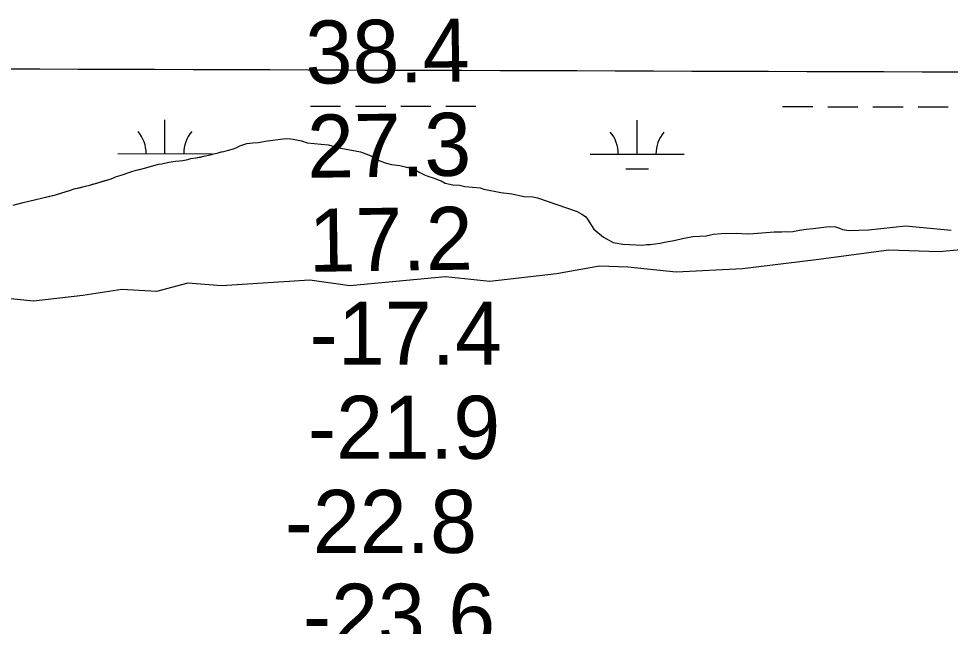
# Model space of a CAD drawing. Extents: x 3148686 to 3186545, y 916144 to 941516.
# Drawn here: x 3166358 to 3167348, y 933042 to 933688 of the extents above; entities that cross this region are included whole.
import ezdxf

# ---------------------------------------------------------------- set-up
doc = ezdxf.new("R2010")
doc.units = 0
for name, color, linetype in [('V-GRID-MAJR', 7, 'Continuous'), ('V-RIVR-EDGE', 7, 'Continuous'), ('V-RIVR-RANG', 7, 'Continuous'), ('V-SITE-VEGE', 7, 'Continuous'), ('V-WETL-SWMP', 7, 'Continuous')]:
    doc.layers.add(name, color=color, linetype=linetype)

msp = doc.modelspace()

# ---------------------------------------------------------------- linework, layer by layer
at = {"layer": 'V-GRID-MAJR'}
msp.add_spline([(3152965.56, 933679.68), (3155575.1, 933670.47), (3160794.17, 933652.63), (3166013.25, 933635.55), (3171232.32, 933619.23), (3176451.4, 933603.67), (3181670.49, 933588.87), (3184280.03, 933581.75)], degree=3, dxfattribs=at)
at = {"layer": 'V-RIVR-EDGE'}
msp.add_lwpolyline([(3167423.87, 933447.96), (3167336.21, 933439.88), (3167282.79, 933441.56), (3167205.49, 933431.38), (3167127.16, 933421.72), (3167056.61, 933418.27), (3167005.28, 933423.58), (3166975.21, 933424.69), (3166929.55, 933416.51), (3166858.48, 933408.38), (3166811.29, 933413.17), (3166709.62, 933403.57), (3166667.11, 933409.89), (3166573.22, 933403.9), (3166537.44, 933406.59), (3166504.23, 933397.85), (3166467.41, 933400.02), (3166425.91, 933393.38), (3166373.51, 933387.28), (3166342.4, 933390.47)], dxfattribs=at)
at = {"layer": 'V-SITE-VEGE'}
for p, q in [((3166612.16, 933556.27), (3166622.24, 933557.82)), ((3166622.24, 933557.82), (3166638.91, 933560.04)), ((3166638.91, 933560.04), (3166642.39, 933560.37)), ((3166642.39, 933560.37), (3166646.59, 933560.15)), ((3166646.59, 933560.15), (3166649.7, 933559.75)), ((3166649.7, 933559.75), (3166654.99, 933558.78)), ((3166654.99, 933558.78), (3166658.28, 933558.02)), ((3166658.28, 933558.02), (3166664.29, 933555.77)), ((3166575.66, 933546.75), (3166580.8, 933548.16)), ((3166580.8, 933548.16), (3166586.12, 933549.39)), ((3166586.12, 933549.39), (3166589.61, 933550.82)), ((3166589.61, 933550.82), (3166592.91, 933552.44)), ((3166592.91, 933552.44), (3166596.95, 933554.04)), ((3166596.95, 933554.04), (3166600.44, 933554.93)), ((3166600.44, 933554.93), (3166606.67, 933555.78)), ((3166606.67, 933555.78), (3166612.16, 933556.27)), ((3166664.29, 933555.77), (3166686.59, 933553.72)), ((3166686.59, 933553.72), (3166700.28, 933550.11)), ((3166700.28, 933550.11), (3166721.1, 933546.06)), ((3166532.17, 933537.12), (3166537.48, 933538.06)), ((3166537.48, 933538.06), (3166540.83, 933539.01)), ((3166540.83, 933539.01), (3166545.95, 933539.76)), ((3166545.95, 933539.76), (3166554.6, 933541.46)), ((3166554.6, 933541.46), (3166561.29, 933542.98)), ((3166561.29, 933542.98), (3166565.23, 933544.13)), ((3166565.23, 933544.13), (3166568.77, 933544.89)), ((3166568.77, 933544.89), (3166573.35, 933546.27)), ((3166573.35, 933546.27), (3166575.66, 933546.75)), ((3166721.1, 933546.06), (3166732.58, 933541.93)), ((3166732.58, 933541.93), (3166739.85, 933537.47)), ((3166482.78, 933526.7), (3166491.44, 933528.79)), ((3166491.44, 933528.79), (3166497.74, 933530.71)), ((3166497.74, 933530.71), (3166506.21, 933533)), ((3166506.21, 933533), (3166509.75, 933533.56)), ((3166509.75, 933533.56), (3166517.42, 933535.27)), ((3166517.42, 933535.27), (3166524.31, 933536.2)), ((3166524.31, 933536.2), (3166528.63, 933536.56)), ((3166528.63, 933536.56), (3166532.17, 933537.12)), ((3166739.85, 933537.47), (3166747.33, 933534.65)), ((3166747.33, 933534.65), (3166754.08, 933532.75)), ((3166754.08, 933532.75), (3166763.03, 933531.57)), ((3166763.03, 933531.57), (3166768.51, 933530.42)), ((3166768.51, 933530.42), (3166776.9, 933528.14)), ((3166776.9, 933528.14), (3166780.55, 933526.46)), ((3166455.99, 933517.67), (3166461.71, 933519.98)), ((3166461.71, 933519.98), (3166466.83, 933521.51)), ((3166466.83, 933521.51), (3166470.96, 933522.86)), ((3166470.96, 933522.86), (3166474.71, 933524.2)), ((3166474.71, 933524.2), (3166478.05, 933525.16)), ((3166478.05, 933525.16), (3166482.78, 933526.7)), ((3166780.55, 933526.46), (3166784, 933524.41)), ((3166784, 933524.41), (3166789.28, 933521.8)), ((3166789.28, 933521.8), (3166792.74, 933520.3)), ((3166792.74, 933520.3), (3166799.49, 933518.22)), ((3166799.49, 933518.22), (3166803.68, 933516.53)), ((3166416.81, 933506.77), (3166433.35, 933510.77)), ((3166433.35, 933510.77), (3166455.99, 933517.67)), ((3166803.68, 933516.53), (3166806.78, 933515.23)), ((3166806.78, 933515.23), (3166811.15, 933512.81)), ((3166811.15, 933512.81), (3166819.36, 933511.08)), ((3166819.36, 933511.08), (3166826.49, 933510.64)), ((3166826.49, 933510.64), (3166831.84, 933509.29)), ((3166831.84, 933509.29), (3166848.35, 933507.85)), ((3166848.35, 933507.85), (3166852.36, 933506.53)), ((3166381.97, 933496.83), (3166396.73, 933500.64)), ((3166396.73, 933500.64), (3166412.88, 933505.43)), ((3166412.88, 933505.43), (3166416.81, 933506.77)), ((3166852.36, 933506.53), (3166870.33, 933503.08)), ((3166870.33, 933503.08), (3166882.02, 933501.68)), ((3166882.02, 933501.68), (3166894.98, 933498.82)), ((3166894.98, 933498.82), (3166904.13, 933498.54)), ((3166904.13, 933498.54), (3166909.42, 933497.4)), ((3166351.85, 933489.6), (3166362.48, 933492.46)), ((3166362.48, 933492.46), (3166375.87, 933495.7)), ((3166375.87, 933495.7), (3166381.97, 933496.83)), ((3166909.42, 933497.4), (3166951.36, 933482.9)), ((3166951.36, 933482.9), (3166956.45, 933480.1)), ((3166956.45, 933480.1), (3166960.27, 933477.51)), ((3166960.27, 933477.51), (3166962.44, 933474.74)), ((3166962.44, 933474.74), (3166969.1, 933464.06)), ((3166969.1, 933464.06), (3166979.44, 933455.36)), ((3167093.27, 933458.1), (3167096.38, 933458.62)), ((3167096.38, 933458.62), (3167104.44, 933459.45)), ((3167104.44, 933459.45), (3167120.9, 933459.66)), ((3167120.9, 933459.66), (3167132.06, 933459.18)), ((3167132.06, 933459.18), (3167138.83, 933459.48)), ((3167138.83, 933459.48), (3167160.98, 933461.1)), ((3167160.98, 933461.1), (3167168.85, 933461.02)), ((3167168.85, 933461.02), (3167172.51, 933461.35)), ((3167172.51, 933461.35), (3167175.98, 933461.13)), ((3167175.98, 933461.13), (3167180.56, 933461.64)), ((3167180.56, 933461.64), (3167187.71, 933463.03)), ((3167187.71, 933463.03), (3167194.85, 933464.06)), ((3167194.85, 933464.06), (3167202.18, 933464.72)), ((3167202.18, 933464.72), (3167216.47, 933466.59)), ((3167216.47, 933466.59), (3167221.22, 933466.73)), ((3167221.22, 933466.73), (3167225.98, 933466.32)), ((3167225.98, 933466.32), (3167230.17, 933464.99)), ((3167230.17, 933464.99), (3167233.45, 933463.68)), ((3167233.45, 933463.68), (3167240.58, 933462.7)), ((3167240.58, 933462.7), (3167261.26, 933463.41)), ((3167261.26, 933463.41), (3167300.27, 933467.42)), ((3167300.27, 933467.42), (3167349.06, 933463.05)), ((3166979.44, 933455.36), (3166989.64, 933449.96)), ((3166989.64, 933449.96), (3166999.86, 933448.03)), ((3167028.95, 933447.75), (3167039.75, 933449.11)), ((3167039.75, 933449.11), (3167044.16, 933450.16)), ((3167044.16, 933450.16), (3167050.39, 933451.2)), ((3167050.39, 933451.2), (3167054.6, 933452.07)), ((3167054.6, 933452.07), (3167064.87, 933454.53)), ((3167064.87, 933454.53), (3167070.73, 933455.57)), ((3167070.73, 933455.57), (3167074.4, 933456.09)), ((3167074.4, 933456.09), (3167088.5, 933457.05)), ((3167088.5, 933457.05), (3167093.27, 933458.1)), ((3166999.86, 933448.03), (3167021.26, 933447.09)), ((3167021.26, 933447.09), (3167025.11, 933447.6)), ((3167025.11, 933447.6), (3167028.95, 933447.75))]:
    msp.add_line(p, q, dxfattribs=at)
at = {"layer": 'V-WETL-SWMP'}
for p, q in [((3166667.87, 933594.83), (3166699.87, 933594.8)), ((3166715.87, 933594.78), (3166747.87, 933594.75)), ((3166763.87, 933594.73), (3166795.87, 933594.7)), ((3166811.87, 933594.68), (3166843.87, 933594.65)), ((3167169.78, 933594.3), (3167201.78, 933594.27)), ((3167217.78, 933594.25), (3167249.78, 933594.22)), ((3167265.78, 933594.2), (3167297.78, 933594.17)), ((3167313.78, 933594.15), (3167345.78, 933594.12)), ((3166513.23, 933544.25), (3166513.27, 933580.25)), ((3167015.13, 933543.72), (3167015.17, 933579.72)), ((3166612.16, 933556.27), (3166622.24, 933557.82)), ((3166612.16, 933556.27), (3166622.24, 933557.82)), ((3166622.24, 933557.82), (3166638.91, 933560.04)), ((3166622.24, 933557.82), (3166638.91, 933560.04)), ((3166638.91, 933560.04), (3166642.39, 933560.37)), ((3166638.91, 933560.04), (3166642.39, 933560.37)), ((3166642.39, 933560.37), (3166646.59, 933560.15)), ((3166642.39, 933560.37), (3166646.59, 933560.15)), ((3166646.59, 933560.15), (3166649.7, 933559.75)), ((3166646.59, 933560.15), (3166649.7, 933559.75)), ((3166649.7, 933559.75), (3166654.99, 933558.78)), ((3166649.7, 933559.75), (3166654.99, 933558.78)), ((3166654.99, 933558.78), (3166658.28, 933558.02)), ((3166654.99, 933558.78), (3166658.28, 933558.02)), ((3166658.28, 933558.02), (3166664.29, 933555.77)), ((3166658.28, 933558.02), (3166664.29, 933555.77)), ((3166575.66, 933546.75), (3166580.8, 933548.16)), ((3166575.66, 933546.75), (3166580.8, 933548.16)), ((3166580.8, 933548.16), (3166586.11, 933549.39)), ((3166580.8, 933548.16), (3166586.11, 933549.39)), ((3166586.11, 933549.39), (3166589.6, 933550.82)), ((3166586.11, 933549.39), (3166589.6, 933550.82)), ((3166589.6, 933550.82), (3166592.91, 933552.44)), ((3166589.6, 933550.82), (3166592.91, 933552.44)), ((3166592.91, 933552.44), (3166596.95, 933554.04)), ((3166592.91, 933552.44), (3166596.95, 933554.04)), ((3166596.95, 933554.04), (3166600.44, 933554.92)), ((3166596.95, 933554.04), (3166600.44, 933554.92)), ((3166600.44, 933554.92), (3166606.67, 933555.78)), ((3166600.44, 933554.92), (3166606.67, 933555.78)), ((3166606.67, 933555.78), (3166612.16, 933556.27)), ((3166606.67, 933555.78), (3166612.16, 933556.27)), ((3166664.29, 933555.77), (3166686.59, 933553.72)), ((3166664.29, 933555.77), (3166686.59, 933553.72)), ((3166686.59, 933553.72), (3166700.28, 933550.11)), ((3166686.59, 933553.72), (3166700.28, 933550.11)), ((3166700.28, 933550.11), (3166721.1, 933546.06)), ((3166700.28, 933550.11), (3166721.1, 933546.06)), ((3166463.23, 933544.3), (3166563.23, 933544.2)), ((3166532.17, 933537.12), (3166537.48, 933538.06)), ((3166532.17, 933537.12), (3166537.48, 933538.06)), ((3166537.48, 933538.06), (3166540.83, 933539.02)), ((3166537.48, 933538.06), (3166540.83, 933539.02)), ((3166540.83, 933539.02), (3166545.95, 933539.76)), ((3166540.83, 933539.02), (3166545.95, 933539.76)), ((3166545.95, 933539.76), (3166550.67, 933540.71)), ((3166545.95, 933539.76), (3166550.67, 933540.71)), ((3166550.67, 933540.71), (3166554.6, 933541.46)), ((3166550.67, 933540.71), (3166554.6, 933541.46)), ((3166554.6, 933541.46), (3166561.29, 933542.98)), ((3166554.6, 933541.46), (3166561.29, 933542.98)), ((3166561.29, 933542.98), (3166565.23, 933544.13)), ((3166561.29, 933542.98), (3166565.23, 933544.13)), ((3166565.23, 933544.13), (3166568.77, 933544.89)), ((3166565.23, 933544.13), (3166568.77, 933544.89)), ((3166568.77, 933544.89), (3166573.15, 933546.29)), ((3166568.77, 933544.89), (3166573.15, 933546.29)), ((3166573.15, 933546.29), (3166575.66, 933546.75)), ((3166573.15, 933546.29), (3166575.66, 933546.75)), ((3166721.1, 933546.06), (3166732.58, 933541.93)), ((3166721.1, 933546.06), (3166732.58, 933541.93)), ((3166732.58, 933541.93), (3166739.85, 933537.47)), ((3166732.58, 933541.93), (3166739.85, 933537.47)), ((3166965.13, 933543.78), (3167065.13, 933543.67)), ((3166486.13, 933527.46), (3166491.44, 933528.79)), ((3166486.13, 933527.46), (3166491.44, 933528.79)), ((3166491.44, 933528.79), (3166497.74, 933530.71)), ((3166491.44, 933528.79), (3166497.74, 933530.71)), ((3166497.74, 933530.71), (3166501.29, 933531.66)), ((3166497.74, 933530.71), (3166501.29, 933531.66)), ((3166501.29, 933531.66), (3166506.21, 933533)), ((3166501.29, 933531.66), (3166506.21, 933533)), ((3166506.21, 933533), (3166509.75, 933533.56)), ((3166506.21, 933533), (3166509.75, 933533.56)), ((3166509.75, 933533.56), (3166517.42, 933535.27)), ((3166509.75, 933533.56), (3166517.42, 933535.27)), ((3166517.42, 933535.27), (3166524.31, 933536.2)), ((3166517.42, 933535.27), (3166524.31, 933536.2)), ((3166524.31, 933536.2), (3166528.63, 933536.56)), ((3166524.31, 933536.2), (3166528.63, 933536.56)), ((3166528.63, 933536.56), (3166532.17, 933537.12)), ((3166528.63, 933536.56), (3166532.17, 933537.12)), ((3166739.85, 933537.47), (3166747.33, 933534.65)), ((3166739.85, 933537.47), (3166747.33, 933534.65)), ((3166747.33, 933534.65), (3166754.08, 933532.75)), ((3166747.33, 933534.65), (3166754.08, 933532.75)), ((3166754.08, 933532.75), (3166763.03, 933531.57)), ((3166754.08, 933532.75), (3166763.03, 933531.57)), ((3166763.03, 933531.57), (3166768.51, 933530.42)), ((3166763.03, 933531.57), (3166768.51, 933530.42)), ((3166768.51, 933530.42), (3166776.9, 933528.14)), ((3166768.51, 933530.42), (3166776.9, 933528.14)), ((3166776.9, 933528.14), (3166780.54, 933526.46)), ((3166776.9, 933528.14), (3166780.54, 933526.46)), ((3167003.12, 933528.3), (3167027.12, 933528.28)), ((3166455.99, 933517.67), (3166461.71, 933519.98)), ((3166455.99, 933517.67), (3166461.71, 933519.98)), ((3166461.71, 933519.98), (3166466.83, 933521.51)), ((3166461.71, 933519.98), (3166466.83, 933521.51)), ((3166466.83, 933521.51), (3166470.97, 933522.86)), ((3166466.83, 933521.51), (3166470.97, 933522.86)), ((3166470.97, 933522.86), (3166474.71, 933524.2)), ((3166470.97, 933522.86), (3166474.71, 933524.2)), ((3166474.71, 933524.2), (3166478.06, 933525.16)), ((3166474.71, 933524.2), (3166478.06, 933525.16)), ((3166478.06, 933525.16), (3166482.78, 933526.7)), ((3166478.06, 933525.16), (3166482.78, 933526.7)), ((3166482.78, 933526.7), (3166486.13, 933527.46)), ((3166482.78, 933526.7), (3166486.13, 933527.46)), ((3166780.54, 933526.46), (3166784, 933524.41)), ((3166780.54, 933526.46), (3166784, 933524.41)), ((3166784, 933524.41), (3166789.28, 933521.8)), ((3166784, 933524.41), (3166789.28, 933521.8)), ((3166789.28, 933521.8), (3166792.74, 933520.3)), ((3166789.28, 933521.8), (3166792.74, 933520.3)), ((3166792.74, 933520.3), (3166799.49, 933518.22)), ((3166792.74, 933520.3), (3166799.49, 933518.22)), ((3166799.49, 933518.22), (3166803.68, 933516.54)), ((3166799.49, 933518.22), (3166803.68, 933516.54)), ((3166416.82, 933506.77), (3166422.13, 933508.11)), ((3166416.82, 933506.77), (3166422.13, 933508.11)), ((3166422.13, 933508.11), (3166428.82, 933509.63)), ((3166422.13, 933508.11), (3166428.82, 933509.63)), ((3166428.82, 933509.63), (3166433.35, 933510.77)), ((3166428.82, 933509.63), (3166433.35, 933510.77)), ((3166433.35, 933510.77), (3166436.3, 933511.73)), ((3166433.35, 933510.77), (3166436.3, 933511.73)), ((3166436.3, 933511.73), (3166440.83, 933513.07)), ((3166436.3, 933511.73), (3166440.83, 933513.07)), ((3166440.83, 933513.07), (3166447.13, 933514.99)), ((3166440.83, 933513.07), (3166447.13, 933514.99)), ((3166447.13, 933514.99), (3166451.07, 933516.14)), ((3166447.13, 933514.99), (3166451.07, 933516.14)), ((3166451.07, 933516.14), (3166455.99, 933517.67)), ((3166451.07, 933516.14), (3166455.99, 933517.67)), ((3166803.68, 933516.54), (3166806.78, 933515.23)), ((3166803.68, 933516.54), (3166806.78, 933515.23)), ((3166806.78, 933515.23), (3166811.15, 933512.8)), ((3166806.78, 933515.23), (3166811.15, 933512.8)), ((3166811.15, 933512.8), (3166819.36, 933511.08)), ((3166811.15, 933512.8), (3166819.36, 933511.08)), ((3166819.36, 933511.08), (3166826.49, 933510.64)), ((3166819.36, 933511.08), (3166826.49, 933510.64)), ((3166826.49, 933510.64), (3166831.84, 933509.29)), ((3166826.49, 933510.64), (3166831.84, 933509.29)), ((3166831.84, 933509.29), (3166848.35, 933507.85)), ((3166831.84, 933509.29), (3166848.35, 933507.85)), ((3166848.35, 933507.85), (3166852.36, 933506.53)), ((3166848.35, 933507.85), (3166852.36, 933506.53)), ((3166381.97, 933496.83), (3166390.63, 933499.12)), ((3166381.97, 933496.83), (3166390.63, 933499.12)), ((3166390.63, 933499.12), (3166396.73, 933500.64)), ((3166390.63, 933499.12), (3166396.73, 933500.64)), ((3166396.73, 933500.64), (3166404.61, 933502.94)), ((3166396.73, 933500.64), (3166404.61, 933502.94)), ((3166404.61, 933502.94), (3166409.53, 933504.47)), ((3166404.61, 933502.94), (3166409.53, 933504.47)), ((3166409.53, 933504.47), (3166412.88, 933505.43)), ((3166409.53, 933504.47), (3166412.88, 933505.43)), ((3166412.88, 933505.43), (3166416.82, 933506.77)), ((3166412.88, 933505.43), (3166416.82, 933506.77)), ((3166852.36, 933506.53), (3166870.33, 933503.08)), ((3166852.36, 933506.53), (3166870.33, 933503.08)), ((3166870.33, 933503.08), (3166882.02, 933501.69)), ((3166870.33, 933503.08), (3166882.02, 933501.69)), ((3166882.02, 933501.69), (3166894.98, 933498.82)), ((3166882.02, 933501.69), (3166894.98, 933498.82)), ((3166894.98, 933498.82), (3166904.13, 933498.54)), ((3166894.98, 933498.82), (3166904.13, 933498.54)), ((3166904.13, 933498.54), (3166909.42, 933497.39)), ((3166904.13, 933498.54), (3166909.42, 933497.39)), ((3166351.85, 933489.6), (3166362.48, 933492.46)), ((3166351.85, 933489.6), (3166362.48, 933492.46)), ((3166362.48, 933492.46), (3166375.87, 933495.7)), ((3166362.48, 933492.46), (3166375.87, 933495.7)), ((3166375.87, 933495.7), (3166381.97, 933496.83)), ((3166375.87, 933495.7), (3166381.97, 933496.83)), ((3166909.42, 933497.39), (3166951.36, 933482.9)), ((3166909.42, 933497.39), (3166951.36, 933482.9)), ((3166951.36, 933482.9), (3166956.45, 933480.1)), ((3166951.36, 933482.9), (3166956.45, 933480.1)), ((3166956.45, 933480.1), (3166960.27, 933477.51)), ((3166956.45, 933480.1), (3166960.27, 933477.51)), ((3166960.27, 933477.51), (3166962.44, 933474.74)), ((3166960.27, 933477.51), (3166962.44, 933474.74)), ((3166962.44, 933474.74), (3166969.1, 933464.06)), ((3166962.44, 933474.74), (3166969.1, 933464.06)), ((3166969.1, 933464.06), (3166979.44, 933455.37)), ((3166969.1, 933464.06), (3166979.44, 933455.37)), ((3167093.26, 933458.1), (3167096.38, 933458.62)), ((3167093.26, 933458.1), (3167096.38, 933458.62)), ((3167096.38, 933458.62), (3167104.43, 933459.45)), ((3167096.38, 933458.62), (3167104.43, 933459.45)), ((3167104.43, 933459.45), (3167120.9, 933459.66)), ((3167104.43, 933459.45), (3167120.9, 933459.66)), ((3167120.9, 933459.66), (3167132.06, 933459.18)), ((3167120.9, 933459.66), (3167132.06, 933459.18)), ((3167132.06, 933459.18), (3167138.83, 933459.48)), ((3167132.06, 933459.18), (3167138.83, 933459.48)), ((3167138.83, 933459.48), (3167160.98, 933461.1)), ((3167138.83, 933459.48), (3167160.98, 933461.1)), ((3167160.98, 933461.1), (3167168.85, 933461.02)), ((3167160.98, 933461.1), (3167168.85, 933461.02)), ((3167168.85, 933461.02), (3167172.51, 933461.35)), ((3167168.85, 933461.02), (3167172.51, 933461.35)), ((3167172.51, 933461.35), (3167175.98, 933461.13)), ((3167172.51, 933461.35), (3167175.98, 933461.13)), ((3167175.98, 933461.13), (3167180.56, 933461.64)), ((3167175.98, 933461.13), (3167180.56, 933461.64)), ((3167180.56, 933461.64), (3167187.71, 933463.03)), ((3167180.56, 933461.64), (3167187.71, 933463.03)), ((3167187.71, 933463.03), (3167194.85, 933464.06)), ((3167187.71, 933463.03), (3167194.85, 933464.06)), ((3167194.85, 933464.06), (3167202.18, 933464.72)), ((3167194.85, 933464.06), (3167202.18, 933464.72)), ((3167202.18, 933464.72), (3167216.47, 933466.59)), ((3167202.18, 933464.72), (3167216.47, 933466.59)), ((3167216.47, 933466.59), (3167221.22, 933466.73)), ((3167216.47, 933466.59), (3167221.22, 933466.73)), ((3167221.22, 933466.73), (3167225.98, 933466.32)), ((3167221.22, 933466.73), (3167225.98, 933466.32)), ((3167225.98, 933466.32), (3167230.17, 933464.99)), ((3167225.98, 933466.32), (3167230.17, 933464.99)), ((3167230.17, 933464.99), (3167233.45, 933463.68)), ((3167230.17, 933464.99), (3167233.45, 933463.68)), ((3167233.45, 933463.68), (3167240.58, 933462.7)), ((3167233.45, 933463.68), (3167240.58, 933462.7)), ((3167240.58, 933462.7), (3167261.26, 933463.41)), ((3167240.58, 933462.7), (3167261.26, 933463.41)), ((3167261.26, 933463.41), (3167300.26, 933467.42)), ((3167261.26, 933463.41), (3167300.26, 933467.42)), ((3167300.26, 933467.42), (3167349.06, 933463.05)), ((3167300.26, 933467.42), (3167349.06, 933463.05)), ((3166979.44, 933455.37), (3166989.64, 933449.96)), ((3166979.44, 933455.37), (3166989.64, 933449.96)), ((3166989.64, 933449.96), (3166999.86, 933448.03)), ((3166989.64, 933449.96), (3166999.86, 933448.03)), ((3167028.95, 933447.75), (3167039.75, 933449.11)), ((3167028.95, 933447.75), (3167039.75, 933449.11)), ((3167039.75, 933449.11), (3167044.16, 933450.16)), ((3167039.75, 933449.11), (3167044.16, 933450.16)), ((3167044.16, 933450.16), (3167050.39, 933451.2)), ((3167044.16, 933450.16), (3167050.39, 933451.2)), ((3167050.39, 933451.2), (3167054.6, 933452.07)), ((3167050.39, 933451.2), (3167054.6, 933452.07)), ((3167054.6, 933452.07), (3167064.87, 933454.53)), ((3167054.6, 933452.07), (3167064.87, 933454.53)), ((3167064.87, 933454.53), (3167070.74, 933455.57)), ((3167064.87, 933454.53), (3167070.74, 933455.57)), ((3167070.74, 933455.57), (3167074.4, 933456.09)), ((3167070.74, 933455.57), (3167074.4, 933456.09)), ((3167074.4, 933456.09), (3167088.5, 933457.05)), ((3167074.4, 933456.09), (3167088.5, 933457.05)), ((3167088.5, 933457.05), (3167093.26, 933458.1)), ((3167088.5, 933457.05), (3167093.26, 933458.1)), ((3166999.86, 933448.03), (3167021.26, 933447.09)), ((3166999.86, 933448.03), (3167021.26, 933447.09)), ((3167021.26, 933447.09), (3167025.1, 933447.6)), ((3167021.26, 933447.09), (3167025.1, 933447.6)), ((3167025.1, 933447.6), (3167028.95, 933447.75)), ((3167025.1, 933447.6), (3167028.95, 933447.75))]:
    msp.add_line(p, q, dxfattribs=at)
for centre, start, end in [((3166457.98, 933544.78), 359.16781, 40.71147), ((3166568.47, 933544.67), 139.1678, 180.71146), ((3166959.89, 933544.26), 359.16781, 40.71147), ((3167070.38, 933544.14), 139.1678, 180.71146)]:
    msp.add_arc(centre, 35.25, start, end, dxfattribs=at)

# ---------------------------------------------------------------- texts
at = {"layer": 'V-RIVR-RANG'}
for s, p in [('38.4', (3166663.1, 933618.54)), ('27.3', (3166664.78, 933518.55)), ('17.2', (3166666.46, 933418.57))]:
    msp.add_text(s, height=67, rotation=0.81833, dxfattribs=at).set_placement(p)
for s, p in [('-17.4', (3166667.13, 933319.81)), ('-21.9', (3166665.38, 933219.84)), ('-22.8', (3166640.68, 933119.72)), ('-23.6', (3166660.04, 933019.98))]:
    msp.add_text(s, height=67, dxfattribs=at).set_placement(p)

doc.saveas('drawing.dxf')
